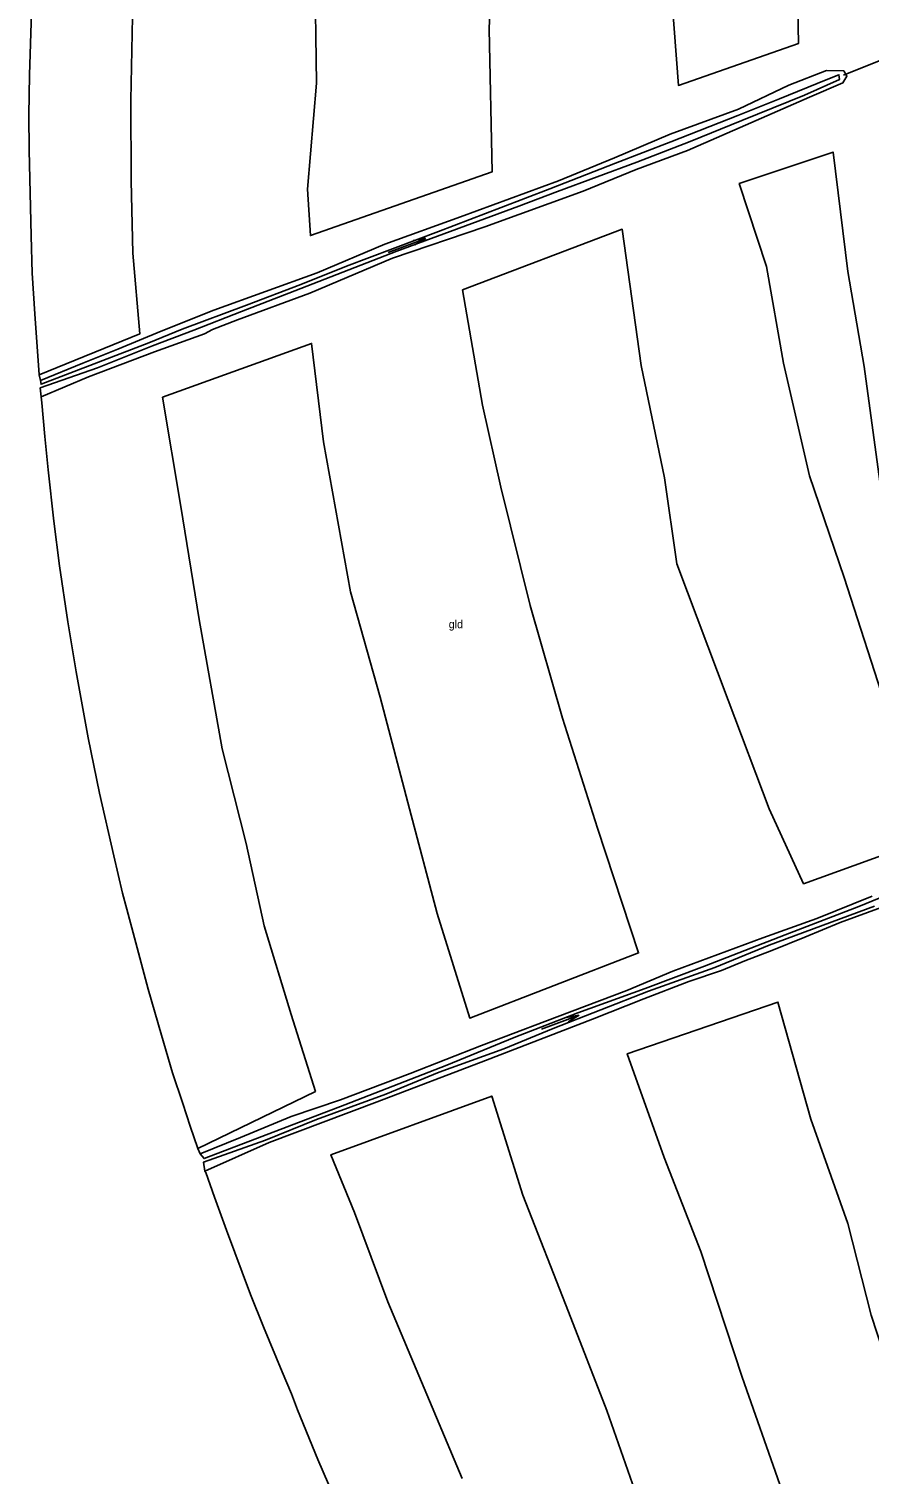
# Model space of a CAD drawing. Extents: x 154825 to 158680, y 370717 to 378075.
# Drawn here: x 157167.8 to 157272.6, y 372748.8 to 372929.4 of the extents above; entities that cross this region are included whole.
import ezdxf

# ---------------------------------------------------------------- set-up
doc = ezdxf.new("R2010")
doc.units = 0
for name, color, linetype in [('duiker lijn', 7, 'Continuous'), ('grasland_productiegrasl(vs)', 7, 'Continuous'), ('hoogteverschillijn', 7, 'Continuous'), ('insteek sloot', 7, 'Continuous'), ('Sloot bodem', 7, 'Continuous'), ('stroomrichting  watergangen', 7, 'Continuous'), ('vlak_Grasland', 7, 'Continuous'), ('vlak_Grazige_vegetatie', 7, 'Continuous')]:
    doc.layers.add(name, color=color, linetype=linetype)

msp = doc.modelspace()

# ---------------------------------------------------------------- linework, layer by layer
at = {"layer": 'duiker lijn'}
msp.add_lwpolyline([(157274.34, 372925.61), (157269.46, 372923.65)], dxfattribs=at)
at = {"layer": 'hoogteverschillijn'}
for points in [[(157203.46, 372937.42), (157203.64, 372922.66), (157202.51, 372909.39), (157202.9, 372903.61), (157225.58, 372911.56), (157225.21, 372929.41), (157225.95, 372950.17)], [(157248.01, 372933.35), (157248.85, 372922.37), (157263.83, 372927.6), (157263.54, 372942.62)], [(157168.07, 372931.47), (157167.84, 372923.71), (157167.75, 372918.63), (157167.77, 372914.28), (157168.04, 372903.56), (157168.17, 372898.89), (157168.5, 372893.83), (157169.01, 372886.2), (157181.61, 372891.34), (157180.72, 372901.42), (157180.51, 372910.44), (157180.48, 372920.52), (157180.74, 372933.02)], [(157275, 372843.96), (157269.55, 372860.88), (157265.21, 372873.57), (157261.96, 372887.67), (157259.83, 372899.74), (157256.44, 372910.11), (157268.16, 372914.04), (157270, 372899.12), (157272.04, 372887.26), (157274, 372872.86)], [(157169.35, 372882.69), (157169.72, 372878.48), (157170.14, 372874.35), (157170.87, 372867.92), (157171.57, 372862.35), (157172.6, 372855.35), (157173.64, 372849.1), (157175.14, 372840.85), (157176.57, 372833.93), (157178.33, 372826.1), (157179.42, 372821.45), (157179.96, 372819.45), (157180.93, 372815.83), (157182.64, 372809.45), (157184.29, 372803.67), (157185.67, 372798.98), (157186.95, 372795.14), (157187.9, 372792.31), (157188.83, 372789.52), (157203.52, 372796.66), (157200.5, 372806.27), (157197.14, 372817.35), (157194.87, 372827.62), (157191.88, 372839.45), (157189.01, 372855.63), (157186.71, 372869.73), (157184.44, 372883.39), (157203.03, 372890.13), (157204.52, 372877.81), (157207.9, 372859.1), (157211.62, 372845.93), (157215.26, 372831.98), (157218.71, 372818.9), (157222.78, 372805.83), (157243.86, 372813.96), (157238.75, 372829.56), (157234.36, 372843.3), (157230.34, 372857.38), (157226.67, 372872.15), (157224.37, 372882.43), (157221.89, 372896.82), (157241.82, 372904.4), (157244.2, 372887.35), (157247.12, 372873.32), (157248.65, 372862.6), (157255.06, 372845.53), (157260.16, 372831.95), (157264.46, 372822.6), (157279.52, 372828.06)], [(157261.5, 372747.53), (157256.8, 372760.96), (157251.62, 372776.66), (157247.06, 372788.38), (157242.46, 372801.36), (157261.26, 372807.83), (157265.37, 372793.21), (157269.98, 372780.16), (157272.92, 372768.7), (157277.56, 372754.47), (157281.86, 372739.77)], [(157221.84, 372748.28), (157217.08, 372759.58), (157212.54, 372770.35), (157208.4, 372781.52), (157205.46, 372788.74), (157225.54, 372796.07), (157229.43, 372783.71), (157235.1, 372769.11), (157239.91, 372756.78), (157246.61, 372737.63)], [(157189.84, 372786.54), (157190.91, 372783.44), (157192.42, 372779.3), (157195.41, 372771.3), (157197.04, 372767.23), (157199.35, 372761.6), (157200.52, 372758.85), (157201.29, 372756.86), (157203.81, 372750.67), (157206.34, 372744.77)]]:
    msp.add_lwpolyline(points, dxfattribs=at)
at = {"layer": 'insteek sloot'}
for points in [[(157169.28, 372883.46), (157175.19, 372885.97), (157183.41, 372889.09), (157189.65, 372891.34), (157190.69, 372891.86), (157193.79, 372893.07), (157202.81, 372896.41), (157213.13, 372900.76), (157224.67, 372904.7), (157236.93, 372909.17), (157243.57, 372911.86), (157249.98, 372914.22), (157257.89, 372917.68), (157265.2, 372920.91), (157269.37, 372922.68), (157269.88, 372923.52), (157269.49, 372924.18), (157267.32, 372924.23), (157262.63, 372922.38), (157256.35, 372919.39), (157247.83, 372916.29), (157240.87, 372913.32), (157233.86, 372910.43), (157221.62, 372905.95), (157212.18, 372902.52), (157203.72, 372898.94), (157190.82, 372894.29), (157184.24, 372891.67), (157178.83, 372889.41), (157174.48, 372887.64), (157169.21, 372885.5)], [(157273.04, 372821.06), (157266.11, 372818.25), (157259.36, 372815.87), (157248.15, 372811.67), (157242.4, 372809.25), (157232.16, 372805.38), (157224.25, 372802.38), (157215.33, 372798.88), (157206.64, 372795.62), (157200.5, 372793.52), (157194.16, 372790.89), (157189.14, 372788.84)], [(157189.73, 372786.7), (157197.75, 372790.29), (157211.23, 372795.34), (157224.76, 372800.54), (157238.1, 372805.68), (157244.53, 372808.22), (157250.14, 372810.39), (157254.21, 372811.78), (157257.13, 372812.97), (157260.5, 372814.28), (157264.62, 372815.94), (157269.04, 372817.77), (157274.15, 372819.63)]]:
    msp.add_lwpolyline(points, dxfattribs=at)
at = {"layer": 'Sloot bodem'}
for points in [[(157169.26, 372885.03), (157171.78, 372886.01), (157182.72, 372890.22), (157186.87, 372891.9), (157194.91, 372894.92), (157201.68, 372897.49), (157207.39, 372899.77), (157218.9, 372904.11), (157226.7, 372907.11), (157232.8, 372909.43), (157241, 372912.67), (157247.91, 372915.32), (157256.26, 372918.6), (157261.48, 372920.69), (157267.29, 372923.06), (157268.87, 372923.7), (157268.96, 372923.12), (157264.57, 372921.16), (157256.75, 372917.98), (157250.31, 372915.35), (157243.63, 372912.78), (157233.74, 372909.13), (157228.93, 372907.28), (157213.7, 372901.65), (157200.93, 372896.69), (157194.3, 372894.11), (157188.34, 372891.8), (157183.17, 372889.83), (157176.33, 372887.07), (157169.17, 372884.57)], [(157189.61, 372788.26), (157207.2, 372795), (157219.91, 372799.92), (157228.35, 372803.4), (157236.3, 372806.47), (157244.69, 372809.52), (157252.09, 372812.31), (157262.18, 372816.21), (157271.38, 372819.75), (157277.34, 372822.23)], [(157273.34, 372819.82), (157260.17, 372814.94), (157253.37, 372812.16), (157245.1, 372809.18), (157233.21, 372804.52), (157227.06, 372801.98), (157218.97, 372799.05), (157212.29, 372796.32), (157203.65, 372793.14), (157197.27, 372790.58), (157189.55, 372787.82)]]:
    msp.add_lwpolyline(points, dxfattribs=at)
at = {"layer": 'stroomrichting  watergangen'}
for p, q in [((157212.62, 372901.49), (157217.29, 372903.25)), ((157217.27, 372903.26), (157215.72, 372902.97)), ((157217.29, 372903.25), (157215.93, 372902.45)), ((157231.76, 372804.42), (157236.43, 372806.17)), ((157236.41, 372806.18), (157234.86, 372805.89)), ((157236.43, 372806.17), (157235.07, 372805.37))]:
    msp.add_line(p, q, dxfattribs=at)
at = {"layer": 'vlak_Grasland'}
for points in [[(157273.04, 372821.06), (157266.11, 372818.25), (157259.36, 372815.87), (157248.15, 372811.67), (157242.4, 372809.25), (157232.16, 372805.38), (157224.25, 372802.38), (157215.33, 372798.88), (157206.64, 372795.62), (157200.5, 372793.52), (157194.16, 372790.89), (157189.14, 372788.84), (157188.83, 372789.52), (157187.9, 372792.31), (157186.95, 372795.14), (157185.67, 372798.98), (157184.29, 372803.67), (157182.64, 372809.45), (157180.93, 372815.83), (157179.96, 372819.45), (157179.42, 372821.45), (157178.33, 372826.1), (157176.57, 372833.93), (157175.14, 372840.85), (157173.64, 372849.1), (157172.6, 372855.35), (157171.57, 372862.35), (157170.87, 372867.92), (157170.14, 372874.35), (157169.72, 372878.48), (157169.35, 372882.69), (157169.28, 372883.46), (157175.19, 372885.97), (157183.41, 372889.09), (157189.65, 372891.34), (157190.69, 372891.86), (157193.79, 372893.07), (157202.81, 372896.41), (157213.13, 372900.76), (157224.67, 372904.7), (157236.93, 372909.17), (157243.57, 372911.86), (157249.98, 372914.22), (157257.89, 372917.68), (157265.2, 372920.91), (157269.37, 372922.68), (157269.88, 372923.52), (157269.49, 372924.18), (157267.32, 372924.23), (157262.63, 372922.38), (157256.35, 372919.39), (157247.83, 372916.29), (157240.87, 372913.32), (157233.86, 372910.43), (157221.62, 372905.95), (157212.18, 372902.52), (157203.72, 372898.94), (157190.82, 372894.29), (157184.24, 372891.67), (157178.83, 372889.41), (157174.48, 372887.64), (157169.21, 372885.5), (157169.01, 372886.2), (157168.5, 372893.83), (157168.17, 372898.89), (157168.04, 372903.56), (157167.77, 372914.28), (157167.75, 372918.63), (157167.84, 372923.71), (157168.07, 372931.47)], [(157206.34, 372744.77), (157203.81, 372750.67), (157201.29, 372756.86), (157200.52, 372758.85), (157199.35, 372761.6), (157197.04, 372767.23), (157195.41, 372771.3), (157192.42, 372779.3), (157190.91, 372783.44), (157189.84, 372786.54), (157189.73, 372786.7), (157197.75, 372790.29), (157211.23, 372795.34), (157224.76, 372800.54), (157238.1, 372805.68), (157244.53, 372808.22), (157250.14, 372810.39), (157254.21, 372811.78), (157257.13, 372812.97), (157260.5, 372814.28), (157264.62, 372815.94), (157269.04, 372817.77), (157274.15, 372819.63)]]:
    msp.add_lwpolyline(points, dxfattribs=at)
at = {"layer": 'vlak_Grazige_vegetatie'}
msp.add_lwpolyline([(157269.49, 372924.18), (157269.88, 372923.52), (157269.37, 372922.68), (157265.2, 372920.91), (157257.89, 372917.68), (157249.98, 372914.22), (157243.57, 372911.86), (157236.93, 372909.17), (157224.67, 372904.7), (157213.13, 372900.76), (157202.81, 372896.41), (157193.79, 372893.07), (157190.69, 372891.86), (157189.65, 372891.34), (157183.41, 372889.09), (157175.19, 372885.97), (157169.28, 372883.46), (157169.17, 372884.57), (157176.33, 372887.07), (157183.17, 372889.83), (157188.34, 372891.8), (157194.3, 372894.11), (157200.93, 372896.69), (157213.7, 372901.65), (157228.93, 372907.28), (157233.74, 372909.13), (157243.63, 372912.78), (157250.31, 372915.35), (157256.75, 372917.98), (157264.57, 372921.16), (157268.96, 372923.12), (157268.87, 372923.7), (157267.29, 372923.06), (157261.48, 372920.69), (157256.26, 372918.6), (157247.91, 372915.32), (157241, 372912.67), (157232.8, 372909.43), (157226.7, 372907.11), (157218.9, 372904.11), (157207.39, 372899.77), (157201.68, 372897.49), (157194.91, 372894.92), (157186.87, 372891.9), (157182.72, 372890.22), (157171.78, 372886.01), (157169.26, 372885.03), (157169.21, 372885.5), (157174.48, 372887.64), (157178.83, 372889.41), (157184.24, 372891.67), (157190.82, 372894.29), (157203.72, 372898.94), (157212.18, 372902.52), (157221.62, 372905.95), (157233.86, 372910.43), (157240.87, 372913.32), (157247.83, 372916.29), (157256.35, 372919.39), (157262.63, 372922.38), (157267.32, 372924.23)], close=True, dxfattribs=at)
for points in [[(157277.34, 372822.23), (157271.38, 372819.75), (157262.18, 372816.21), (157252.09, 372812.31), (157244.69, 372809.52), (157236.3, 372806.47), (157228.35, 372803.4), (157219.91, 372799.92), (157207.2, 372795), (157189.61, 372788.26), (157189.14, 372788.84), (157194.16, 372790.89), (157200.5, 372793.52), (157206.64, 372795.62), (157215.33, 372798.88), (157224.25, 372802.38), (157232.16, 372805.38), (157242.4, 372809.25), (157248.15, 372811.67), (157259.36, 372815.87), (157266.11, 372818.25), (157273.04, 372821.06)], [(157274.15, 372819.63), (157269.04, 372817.77), (157264.62, 372815.94), (157260.5, 372814.28), (157257.13, 372812.97), (157254.21, 372811.78), (157250.14, 372810.39), (157244.53, 372808.22), (157238.1, 372805.68), (157224.76, 372800.54), (157211.23, 372795.34), (157197.75, 372790.29), (157189.73, 372786.7), (157189.55, 372787.82), (157197.27, 372790.58), (157203.65, 372793.14), (157212.29, 372796.32), (157218.97, 372799.05), (157227.06, 372801.98), (157233.21, 372804.52), (157245.1, 372809.18), (157253.37, 372812.16), (157260.17, 372814.94), (157273.34, 372819.82)]]:
    msp.add_lwpolyline(points, dxfattribs=at)

# ---------------------------------------------------------------- texts
at = {"layer": 'grasland_productiegrasl(vs)'}
msp.add_text('gld', height=1, dxfattribs=at).set_placement((157220.16, 372854.54))

doc.saveas('drawing.dxf')
